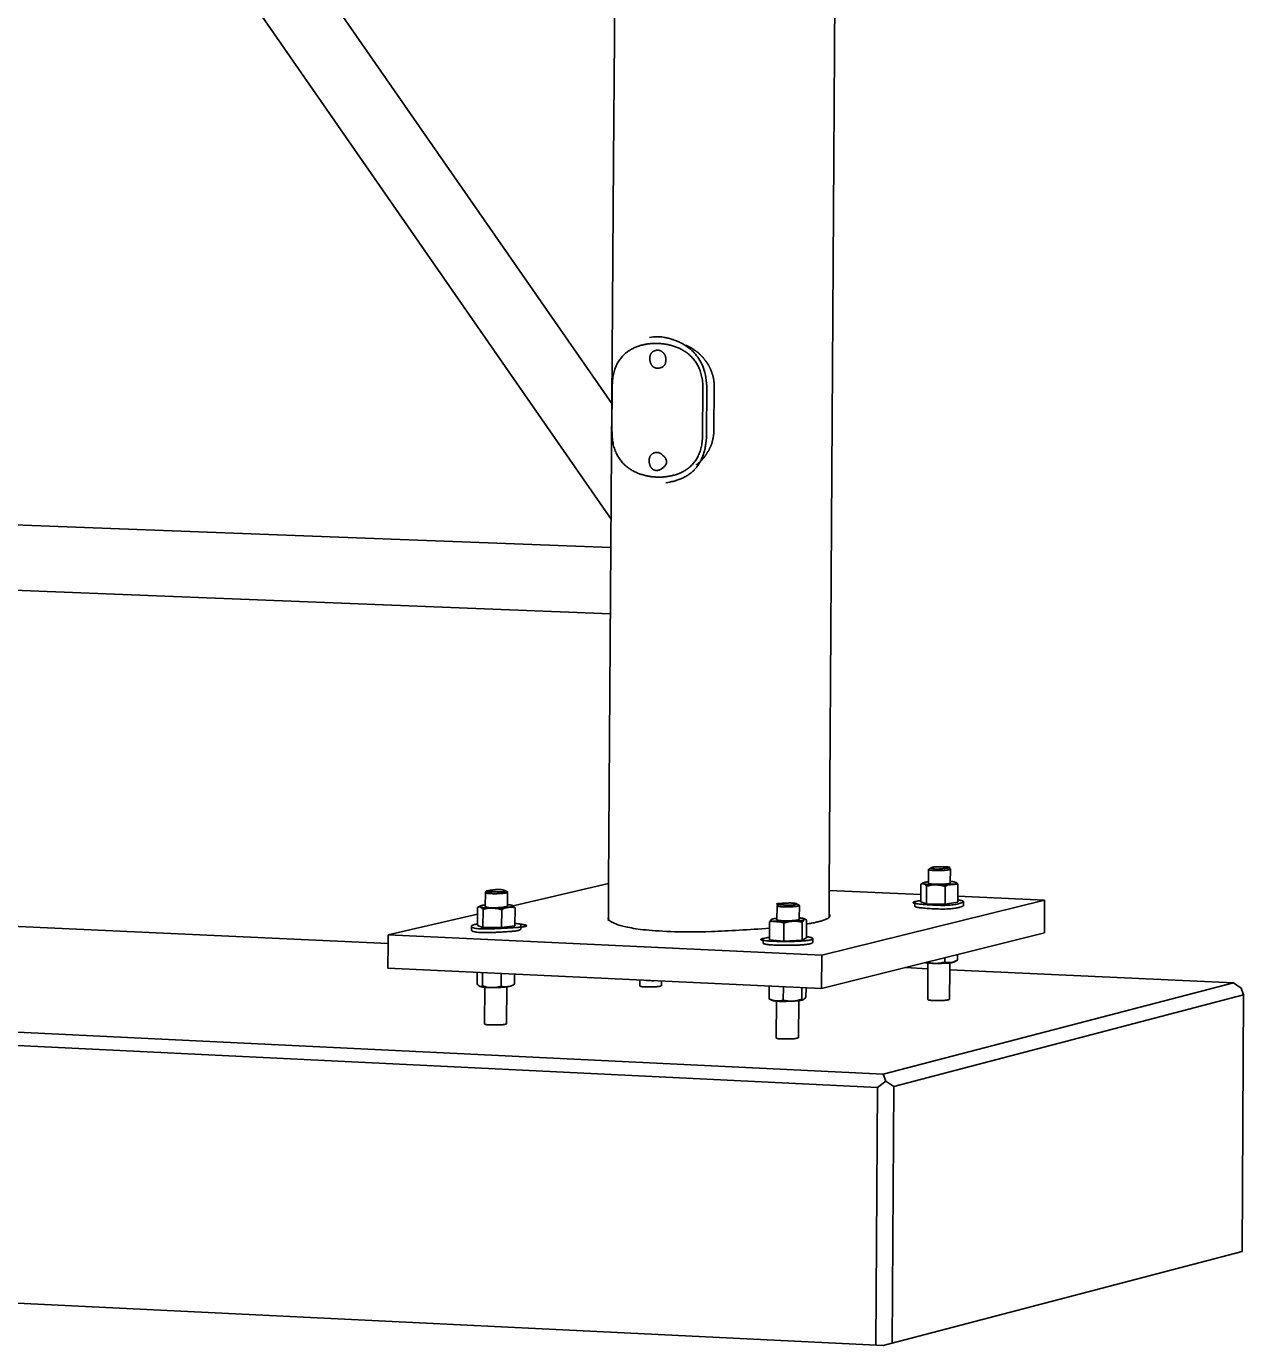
# Model space of a CAD drawing. Extents: x 99862 to 104211, y 98939 to 111076.
# Drawn here: x 102706.9 to 102792.2, y 100295.8 to 100388.3 of the extents above; entities that cross this region are included whole.
import ezdxf

# ---------------------------------------------------------------- set-up
doc = ezdxf.new("R2010")
doc.units = 0
for name, color, linetype in [('Level 11', 7, 'Continuous'), ('Level 3', 7, 'Continuous'), ('Level 4', 7, 'Continuous'), ('Level 62', 7, 'Continuous'), ('Level 7', 7, 'Continuous'), ('Level 9', 7, 'Continuous')]:
    doc.layers.add(name, color=color, linetype=linetype)

msp = doc.modelspace()

# ---------------------------------------------------------------- linework, layer by layer
at = {"layer": 'Level 11'}
for p, q in [((102747.906, 100361.83), (102667.91, 100476.886)), ((102666.899, 100470.373), (102747.85, 100353.717)), ((102747.837, 100351.72), (102666.534, 100354.822)), ((102666.138, 100350.307), (102747.805, 100347.082))]:
    msp.add_line(p, q, dxfattribs=at)
at = {"layer": 'Level 3'}
for p, q in [((102751.094, 100829.051), (102748.021, 100378.811)), ((102763.466, 100378.982), (102766.29, 100828.497)), ((102732.214, 100323.961), (102675.86, 100326.575)), ((102770.05, 100322.206), (102768.479, 100322.279)), ((102791.46, 100321.213), (102771.587, 100322.135)), ((102622.455, 100321.831), (102766.916, 100314.817)), ((102766.916, 100314.817), (102791.46, 100321.213)), ((102791.999, 100320.839), (102791.46, 100321.213)), ((102766.524, 100313.876), (102621.992, 100320.932)), ((102792.18, 100320.371), (102767.659, 100313.941)), ((102791.999, 100320.839), (102792.18, 100320.371)), ((102792.085, 100302.386), (102792.18, 100320.371)), ((102767.094, 100314.328), (102766.916, 100314.817)), ((102766.413, 100295.81), (102766.524, 100313.876)), ((102766.524, 100313.876), (102767.094, 100314.328)), ((102767.094, 100314.328), (102767.659, 100313.941)), ((102767.659, 100313.941), (102767.549, 100295.952)), ((102766.916, 100295.786), (102621.556, 100302.883)), ((102792.085, 100302.386), (102766.916, 100295.786))]:
    msp.add_line(p, q, dxfattribs=at)
for points, degree in [([(102749.856, 100321.007), (102749.855, 100320.926), (102750.511, 100320.926), (102750.511, 100320.926), (102750.549, 100320.926), (102750.587, 100320.927)], 4), ([(102750.587, 100320.927), (102751.387, 100320.937), (102751.387, 100321.034)], 2), ([(102770.037, 100320.061), (102770.037, 100319.978), (102770.706, 100319.978), (102770.706, 100319.978), (102771.574, 100319.978), (102771.575, 100320.085)], 4), ([(102738.97, 100318.341), (102738.969, 100318.259), (102739.63, 100318.259)], 2), ([(102739.63, 100318.259), (102740.528, 100318.259), (102740.528, 100318.37)], 2), ([(102759.42, 100317.364), (102759.419, 100317.279), (102760.094, 100317.279), (102760.094, 100317.279), (102760.811, 100317.279), (102760.966, 100317.369)], 4), ([(102760.966, 100317.369), (102760.984, 100317.38), (102760.984, 100317.39)], 2)]:
    msp.add_open_spline(points, degree=degree, dxfattribs=at)
at = {"layer": 'Level 4'}
for p, q in [((102748.021, 100378.811), (102747.676, 100328.169)), ((102763.144, 100327.684), (102763.466, 100378.982)), ((102747.676, 100328.169), (102747.658, 100325.559)), ((102763.132, 100325.817), (102763.144, 100327.684))]:
    msp.add_line(p, q, dxfattribs=at)
at = {"layer": 'Level 62'}
msp.add_open_spline([(102750.344, 100321.384), (102750.504, 100321.37), (102750.674, 100321.362), (102750.838, 100321.361)], degree=3, dxfattribs=at)
at = {"layer": 'Level 7'}
for p, q in [((102747.676, 100328.169), (102740.982, 100326.609)), ((102769.554, 100327.396), (102763.144, 100327.684)), ((102762.607, 100323.162), (102778.231, 100327.007)), ((102778.231, 100327.007), (102772.155, 100327.279)), ((102778.231, 100327.007), (102778.217, 100324.711)), ((102738.487, 100326.027), (102732.218, 100324.566)), ((102747.61, 100325.66), (102747.61, 100325.66)), ((102732.214, 100323.961), (102732.201, 100322.234)), ((102732.218, 100324.566), (102732.214, 100323.961)), ((102732.218, 100324.566), (102762.607, 100323.162)), ((102778.217, 100324.711), (102762.593, 100320.81)), ((102762.607, 100323.162), (102762.593, 100320.81)), ((102762.593, 100320.81), (102732.201, 100322.234))]:
    msp.add_line(p, q, dxfattribs=at)
for points, degree in [([(102747.659, 100325.763), (102747.597, 100325.697), (102747.614, 100325.631), (102747.999, 100324.188), (102758.953, 100325.034)], 4), ([(102761.54, 100325.33), (102763.483, 100325.657), (102763.134, 100326.021)], 2)]:
    msp.add_open_spline(points, degree=degree, dxfattribs=at)
at = {"layer": 'Level 9'}
for p, q in [((102750.82, 100366.481), (102750.546, 100366.433)), ((102747.91, 100359.909), (102747.931, 100363.004)), ((102754.285, 100362.782), (102754.264, 100359.682)), ((102754.558, 100362.832), (102754.538, 100359.733)), ((102755.069, 100363.019), (102755.049, 100359.925)), ((102751.694, 100356.261), (102751.968, 100356.314)), ((102770.092, 100329.161), (102770.086, 100328.202)), ((102770.289, 100329.284), (102770.109, 100329.18)), ((102771.611, 100329.203), (102771.433, 100329.301)), ((102771.623, 100328.215), (102771.629, 100329.184)), ((102739.236, 100327.662), (102739.053, 100327.556)), ((102740.576, 100327.584), (102740.396, 100327.683)), ((102769.559, 100328.124), (102769.554, 100327.396)), ((102769.731, 100328.223), (102769.557, 100328.123)), ((102769.753, 100328.159), (102769.771, 100328.153)), ((102769.964, 100327.982), (102769.957, 100326.741)), ((102770.028, 100328.293), (102769.985, 100328.287)), ((102770.6, 100328.078), (102770.63, 100328.078)), ((102771.266, 100327.969), (102771.258, 100326.728)), ((102772.16, 100328.097), (102772.155, 100327.279)), ((102739.035, 100327.537), (102739.029, 100326.569)), ((102740.587, 100326.596), (102740.594, 100327.565)), ((102759.681, 100326.74), (102759.496, 100326.633)), ((102761.026, 100326.659), (102760.845, 100326.759)), ((102769.144, 100326.845), (102769.142, 100326.589)), ((102769.554, 100327.396), (102769.551, 100326.884)), ((102769.551, 100326.884), (102769.957, 100326.741)), ((102769.957, 100326.741), (102771.258, 100326.728)), ((102771.258, 100326.728), (102772.152, 100326.858)), ((102772.155, 100327.279), (102772.152, 100326.858)), ((102772.559, 100326.897), (102772.557, 100326.641)), ((102738.491, 100326.492), (102738.482, 100325.24)), ((102738.659, 100326.59), (102738.504, 100326.5)), ((102738.872, 100326.348), (102738.863, 100325.094)), ((102739.505, 100326.445), (102739.553, 100326.445)), ((102740.185, 100326.334), (102740.176, 100325.081)), ((102740.628, 100326.501), (102740.672, 100326.507)), ((102740.931, 100326.638), (102740.915, 100326.644)), ((102741.114, 100326.466), (102741.105, 100325.213)), ((102759.479, 100326.614), (102759.473, 100325.629)), ((102761.036, 100325.665), (102761.043, 100326.641)), ((102761.068, 100325.764), (102761.037, 100325.767)), ((102738.062, 100325.195), (102738.06, 100324.936)), ((102738.482, 100325.24), (102738.863, 100325.094)), ((102738.863, 100325.094), (102740.176, 100325.081)), ((102740.176, 100325.081), (102741.105, 100325.213)), ((102741.524, 100325.257), (102741.522, 100324.999)), ((102758.956, 100325.479), (102758.948, 100324.218)), ((102759.109, 100325.665), (102759.103, 100325.662)), ((102759.952, 100325.386), (102759.944, 100324.125)), ((102761.246, 100325.455), (102761.238, 100324.195)), ((102761.389, 100325.637), (102761.4, 100325.643)), ((102761.512, 100325.636), (102761.398, 100325.699)), ((102761.541, 100325.616), (102761.533, 100324.357)), ((102758.503, 100324.259), (102758.501, 100323.999)), ((102758.948, 100324.218), (102759.944, 100324.125)), ((102759.944, 100324.125), (102761.238, 100324.195)), ((102761.238, 100324.195), (102761.533, 100324.357)), ((102761.978, 100324.316), (102761.977, 100324.056)), ((102771.234, 100322.672), (102771.236, 100322.968)), ((102772.128, 100322.805), (102772.131, 100323.191)), ((102770.053, 100322.6), (102770.037, 100320.061)), ((102770.567, 100322.576), (102770.597, 100322.576)), ((102771.575, 100320.085), (102771.587, 100322.135)), ((102771.587, 100322.135), (102771.59, 100322.623)), ((102771.954, 100322.704), (102772.128, 100322.805)), ((102738.452, 100321.145), (102738.458, 100321.941)), ((102738.834, 100320.995), (102738.84, 100321.923)), ((102740.147, 100320.981), (102740.153, 100321.862)), ((102740.906, 100321.018), (102741.067, 100321.111)), ((102741.076, 100321.117), (102741.081, 100321.818)), ((102749.858, 100321.407), (102749.856, 100321.007)), ((102751.387, 100321.034), (102751.389, 100321.335)), ((102738.988, 100320.907), (102738.97, 100318.341)), ((102739.466, 100320.885), (102739.513, 100320.884)), ((102740.528, 100318.37), (102740.547, 100320.937)), ((102740.589, 100320.942), (102740.633, 100320.949)), ((102758.922, 100320.096), (102758.927, 100320.981)), ((102759.918, 100320.001), (102759.924, 100320.935)), ((102761.211, 100320.072), (102761.216, 100320.874)), ((102761.507, 100320.239), (102761.511, 100320.86)), ((102758.949, 100320.079), (102759.068, 100320.013)), ((102759.436, 100319.943), (102759.42, 100317.364)), ((102760.984, 100317.378), (102761, 100319.97)), ((102761.353, 100320.048), (102761.364, 100320.054))]:
    msp.add_line(p, q, dxfattribs=at)
for points, degree in [([(102750.82, 100366.481), (102751.11, 100366.532), (102751.404, 100366.522), (102754.582, 100366.415), (102754.558, 100362.832)], 4), ([(102747.931, 100363.004), (102747.956, 100366.581), (102751.129, 100366.474), (102754.308, 100366.366), (102754.285, 100362.782)], 4), ([(102751.02, 100365.547), (102750.394, 100365.436), (102750.494, 100364.814), (102750.594, 100364.192), (102751.219, 100364.304)], 4), ([(102751.439, 100365.433), (102751.248, 100365.588), (102751.02, 100365.547)], 2), ([(102755.069, 100363.019), (102755.072, 100363.35), (102755.014, 100363.684), (102754.904, 100363.995), (102754.794, 100364.305), (102754.631, 100364.599), (102754.431, 100364.86), (102754.221, 100365.133), (102753.965, 100365.376), (102753.686, 100365.572), (102753.508, 100365.698), (102753.317, 100365.806), (102753.121, 100365.893)], 4), ([(102751.219, 100364.304), (102751.673, 100364.386), (102751.677, 100364.906), (102751.677, 100364.906), (102751.679, 100365.237), (102751.439, 100365.433)], 4), ([(102754.264, 100359.682), (102754.241, 100356.096), (102751.06, 100356.213), (102747.886, 100356.33), (102747.91, 100359.909)], 4), ([(102754.538, 100359.733), (102754.518, 100356.804), (102751.968, 100356.314)], 2), ([(102753.826, 100357.519), (102753.849, 100357.537), (102753.871, 100357.555), (102753.893, 100357.574), (102754.16, 100357.795), (102754.397, 100358.064), (102754.584, 100358.362), (102754.775, 100358.668), (102754.917, 100359.013), (102754.99, 100359.366), (102755.028, 100359.55), (102755.048, 100359.738), (102755.049, 100359.925)], 4), ([(102750.965, 100358.383), (102750.341, 100358.265), (102750.447, 100357.644), (102750.553, 100357.022), (102751.177, 100357.141)], 4), ([(102751.177, 100357.141), (102751.267, 100357.158), (102751.346, 100357.207), (102752.187, 100357.721), (102751.353, 100358.297), (102751.172, 100358.422), (102750.965, 100358.383)], 4), ([(102770.563, 100329.086), (102770.483, 100329.088), (102770.409, 100329.093), (102770.345, 100329.098), (102770.281, 100329.104), (102770.226, 100329.112), (102770.185, 100329.12), (102770.144, 100329.128), (102770.116, 100329.137), (102770.102, 100329.147), (102770.088, 100329.157), (102770.089, 100329.167), (102770.104, 100329.177)], 4), ([(102770.289, 100329.284), (102770.407, 100329.352), (102770.984, 100329.347), (102771.973, 100329.337), (102771.293, 100329.24), (102770.613, 100329.143), (102770.305, 100329.25), (102770.305, 100329.25), (102770.258, 100329.266), (102770.289, 100329.284)], 4), ([(102771.602, 100329.207), (102771.624, 100329.198), (102771.633, 100329.188), (102771.627, 100329.177), (102771.621, 100329.167), (102771.6, 100329.157), (102771.566, 100329.147), (102771.532, 100329.138), (102771.483, 100329.128), (102771.425, 100329.12), (102771.367, 100329.112), (102771.297, 100329.104), (102771.221, 100329.099), (102771.144, 100329.093), (102771.06, 100329.088), (102770.975, 100329.086), (102770.89, 100329.083), (102770.802, 100329.082), (102770.717, 100329.082), (102770.664, 100329.083), (102770.612, 100329.084), (102770.563, 100329.086)], 4), ([(102740.586, 100327.577), (102740.598, 100327.568), (102740.595, 100327.557), (102740.578, 100327.547), (102740.561, 100327.537), (102740.529, 100327.527), (102740.484, 100327.517), (102740.439, 100327.508), (102740.381, 100327.499), (102740.314, 100327.491), (102740.247, 100327.484), (102740.17, 100327.477), (102740.088, 100327.472), (102740.007, 100327.467), (102739.918, 100327.464), (102739.831, 100327.462), (102739.744, 100327.46), (102739.655, 100327.46), (102739.572, 100327.462), (102739.489, 100327.463), (102739.41, 100327.467), (102739.341, 100327.471), (102739.272, 100327.476), (102739.211, 100327.483), (102739.163, 100327.49), (102739.115, 100327.498), (102739.079, 100327.506), (102739.058, 100327.516), (102739.037, 100327.525), (102739.031, 100327.535), (102739.039, 100327.546), (102739.043, 100327.551), (102739.051, 100327.556), (102739.063, 100327.561)], 4), ([(102740.396, 100327.683), (102740.583, 100327.58), (102739.677, 100327.589), (102738.68, 100327.599), (102739.387, 100327.698), (102740.093, 100327.797), (102740.383, 100327.688), (102740.383, 100327.688), (102740.391, 100327.685), (102740.396, 100327.683)], 4), ([(102769.559, 100328.124), (102769.622, 100328.161), (102769.688, 100328.178), (102769.753, 100328.159)], 3), ([(102769.985, 100328.287), (102769.577, 100328.226), (102769.753, 100328.159)], 2), ([(102769.771, 100328.153), (102769.836, 100328.127), (102769.902, 100328.064), (102769.964, 100327.982)], 3), ([(102769.771, 100328.153), (102769.98, 100328.086), (102770.6, 100328.078)], 2), ([(102769.964, 100327.982), (102770.173, 100328.041), (102770.384, 100328.079), (102770.6, 100328.078)], 3), ([(102770.087, 100328.301), (102770.056, 100328.297), (102770.028, 100328.293)], 2), ([(102770.086, 100328.202), (102770.086, 100328.163), (102770.333, 100328.14)], 2), ([(102771.623, 100328.235), (102771.74, 100328.113), (102770.697, 100328.123), (102770.488, 100328.125), (102770.333, 100328.14)], 4), ([(102770.63, 100328.078), (102772.559, 100328.062), (102771.957, 100328.271)], 2), ([(102770.63, 100328.078), (102770.847, 100328.074), (102771.059, 100328.032), (102771.266, 100327.969)], 3), ([(102771.266, 100327.969), (102771.559, 100328.136), (102771.868, 100328.181), (102772.16, 100328.097)], 3), ([(102771.957, 100328.271), (102771.86, 100328.304), (102771.624, 100328.325)], 2), ([(102771.993, 100328.254), (102772.05, 100328.223), (102772.106, 100328.167), (102772.16, 100328.097)], 3), ([(102739.029, 100326.671), (102738.472, 100326.603), (102738.682, 100326.524)], 2), ([(102740.915, 100326.644), (102740.819, 100326.677), (102740.587, 100326.698)], 2), ([(102760.778, 100326.778), (102760.893, 100326.757), (102760.843, 100326.73), (102760.617, 100326.608), (102759.86, 100326.678), (102759.103, 100326.747), (102760.086, 100326.799), (102760.086, 100326.799), (102760.541, 100326.823), (102760.778, 100326.778)], 4), ([(102761.026, 100326.659), (102761.035, 100326.654), (102761.04, 100326.649), (102761.042, 100326.644), (102761.045, 100326.634), (102761.034, 100326.623), (102761.008, 100326.613), (102760.982, 100326.603), (102760.941, 100326.593), (102760.889, 100326.583), (102760.837, 100326.574), (102760.772, 100326.566), (102760.699, 100326.559), (102760.627, 100326.552), (102760.545, 100326.546), (102760.46, 100326.542), (102760.376, 100326.538), (102760.286, 100326.535), (102760.199, 100326.535), (102760.111, 100326.534), (102760.024, 100326.535), (102759.944, 100326.538), (102759.864, 100326.541), (102759.789, 100326.545), (102759.725, 100326.551), (102759.661, 100326.557), (102759.607, 100326.564), (102759.567, 100326.573), (102759.526, 100326.581), (102759.499, 100326.591), (102759.487, 100326.601), (102759.474, 100326.611), (102759.477, 100326.622), (102759.494, 100326.632)], 4), ([(102772.153, 100327.02), (102772.698, 100326.953), (102772.521, 100326.854), (102771.897, 100326.504), (102769.703, 100326.705), (102768.478, 100326.817), (102769.552, 100326.981)], 4), ([(102738.682, 100326.524), (102738.617, 100326.548), (102738.553, 100326.531), (102738.491, 100326.492)], 3), ([(102738.872, 100326.348), (102738.81, 100326.434), (102738.746, 100326.499), (102738.682, 100326.524)], 3), ([(102738.682, 100326.524), (102738.868, 100326.453), (102739.505, 100326.445)], 2), ([(102738.872, 100326.348), (102739.08, 100326.407), (102739.29, 100326.445), (102739.505, 100326.445)], 3), ([(102740.587, 100326.596), (102740.586, 100326.56), (102740.373, 100326.53), (102739.442, 100326.399), (102739.06, 100326.543), (102739.06, 100326.543), (102739.028, 100326.555), (102739.029, 100326.569)], 4), ([(102739.553, 100326.445), (102740.176, 100326.44), (102740.628, 100326.501)], 2), ([(102739.553, 100326.445), (102739.768, 100326.44), (102739.979, 100326.398), (102740.185, 100326.334)], 3), ([(102740.185, 100326.334), (102740.33, 100326.415), (102740.478, 100326.476), (102740.628, 100326.501)], 3), ([(102740.672, 100326.507), (102741.096, 100326.57), (102740.931, 100326.638)], 2), ([(102740.672, 100326.507), (102740.823, 100326.525), (102740.97, 100326.506), (102741.114, 100326.466)], 3), ([(102741.114, 100326.466), (102741.061, 100326.54), (102741.006, 100326.599), (102740.95, 100326.629)], 3), ([(102759.473, 100325.743), (102759.196, 100325.709), (102759.109, 100325.665)], 2), ([(102761.4, 100325.643), (102761.526, 100325.719), (102761.068, 100325.764)], 2), ([(102772.557, 100326.641), (102772.557, 100326.62), (102772.519, 100326.598), (102771.896, 100326.248), (102769.701, 100326.449), (102769.142, 100326.5), (102769.142, 100326.589)], 4), ([(102741.522, 100324.999), (102741.521, 100324.846), (102740.282, 100324.781), (102740.282, 100324.781), (102738.058, 100324.662), (102738.06, 100324.936)], 4), ([(102741.106, 100325.383), (102742.849, 100325.175), (102740.284, 100325.039), (102740.284, 100325.039), (102738.06, 100324.921), (102738.062, 100325.195)], 4), ([(102738.062, 100325.195), (102738.062, 100325.219), (102738.11, 100325.243), (102738.209, 100325.293), (102738.482, 100325.335)], 4), ([(102759.102, 100325.661), (102759.053, 100325.633), (102759.004, 100325.566), (102758.956, 100325.479)], 3), ([(102758.956, 100325.479), (102759.282, 100325.576), (102759.627, 100325.544), (102759.952, 100325.386)], 3), ([(102759.103, 100325.662), (102758.687, 100325.424), (102760.6, 100325.525)], 2), ([(102759.706, 100325.577), (102759.432, 100325.604), (102759.473, 100325.649)], 2), ([(102760.82, 100325.598), (102760.679, 100325.578), (102760.483, 100325.568), (102760.483, 100325.568), (102760.04, 100325.544), (102759.706, 100325.577)], 4), ([(102760.6, 100325.525), (102760.381, 100325.514), (102760.162, 100325.461), (102759.952, 100325.386)], 3), ([(102760.6, 100325.525), (102761.231, 100325.559), (102761.389, 100325.637)], 2), ([(102761.246, 100325.455), (102761.036, 100325.508), (102760.818, 100325.537), (102760.6, 100325.525)], 3), ([(102760.82, 100325.598), (102761.036, 100325.628), (102761.036, 100325.665)], 2), ([(102761.246, 100325.455), (102761.293, 100325.542), (102761.34, 100325.608), (102761.389, 100325.637)], 3), ([(102761.4, 100325.643), (102761.448, 100325.667), (102761.495, 100325.652), (102761.541, 100325.616)], 3), ([(102761.978, 100324.316), (102761.977, 100324.057), (102759.859, 100324.079), (102756.962, 100324.109), (102758.949, 100324.404)], 4), ([(102761.977, 100324.056), (102761.975, 100323.797), (102759.858, 100323.819), (102758.5, 100323.833), (102758.501, 100323.999)], 4), ([(102761.534, 100324.447), (102761.786, 100324.417), (102761.899, 100324.376), (102761.899, 100324.376), (102761.978, 100324.347), (102761.978, 100324.316)], 4), ([(102769.861, 100322.624), (102770.115, 100322.582), (102770.567, 100322.576)], 2), ([(102770.012, 100322.662), (102770.194, 100322.612), (102770.379, 100322.58), (102770.567, 100322.576)], 3), ([(102770.597, 100322.576), (102771.714, 100322.566), (102771.954, 100322.704)], 2), ([(102770.597, 100322.576), (102770.814, 100322.575), (102771.026, 100322.613), (102771.234, 100322.672)], 3), ([(102771.234, 100322.672), (102771.526, 100322.59), (102771.835, 100322.636), (102772.128, 100322.805)], 3), ([(102738.642, 100320.966), (102738.578, 100320.991), (102738.514, 100321.058), (102738.452, 100321.145)], 3), ([(102740.633, 100320.949), (102740.784, 100320.974), (102740.931, 100321.035), (102741.076, 100321.117)], 3), ([(102741.076, 100321.117), (102741.066, 100321.11), (102741.055, 100321.105), (102741.045, 100321.099)], 3), ([(102738.616, 100320.978), (102738.627, 100320.972), (102738.642, 100320.966)], 2), ([(102738.834, 100320.995), (102738.771, 100320.956), (102738.707, 100320.941), (102738.642, 100320.966)], 3), ([(102738.642, 100320.966), (102738.828, 100320.893), (102739.466, 100320.885)], 2), ([(102738.834, 100320.995), (102739.041, 100320.932), (102739.25, 100320.89), (102739.466, 100320.885)], 3), ([(102739.513, 100320.884), (102739.729, 100320.885), (102739.94, 100320.922), (102740.147, 100320.981)], 3), ([(102739.513, 100320.884), (102740.137, 100320.879), (102740.589, 100320.942)], 2), ([(102740.147, 100320.981), (102740.291, 100320.942), (102740.438, 100320.924), (102740.589, 100320.942)], 3), ([(102740.633, 100320.949), (102740.84, 100320.98), (102740.906, 100321.018)], 2), ([(102761.364, 100320.054), (102761.413, 100320.084), (102761.46, 100320.151), (102761.507, 100320.239)], 3), ([(102758.957, 100320.074), (102758.945, 100320.08), (102758.933, 100320.088), (102758.922, 100320.096)], 3), ([(102758.922, 100320.096), (102759.246, 100319.938), (102759.591, 100319.905), (102759.918, 100320.001)], 3), ([(102759.068, 100320.013), (102759.339, 100319.865), (102760.564, 100319.932)], 2), ([(102760.564, 100319.932), (102760.345, 100319.92), (102760.127, 100319.95), (102759.918, 100320.001)], 3), ([(102761.211, 100320.072), (102761.001, 100319.997), (102760.783, 100319.944), (102760.564, 100319.932)], 3), ([(102760.564, 100319.932), (102761.196, 100319.967), (102761.353, 100320.048)], 2), ([(102761.211, 100320.072), (102761.258, 100320.037), (102761.305, 100320.023), (102761.353, 100320.048)], 3)]:
    msp.add_open_spline(points, degree=degree, dxfattribs=at)

doc.saveas('drawing.dxf')
